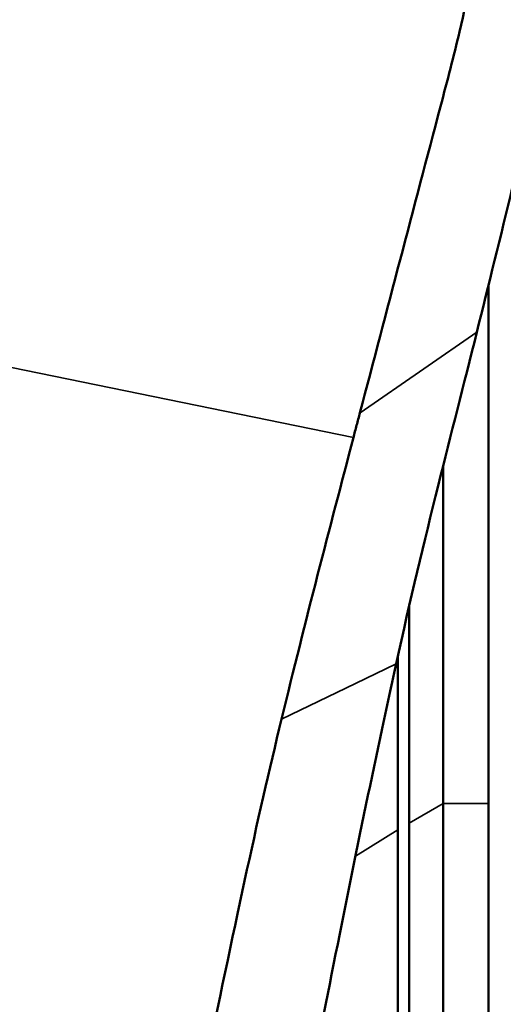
# Model space of a CAD drawing. Header units: millimetres. Extents: x 0 to 2100, y 0 to 1485.
# Tile 521 of 656: x 1690 to 1705, y 1047 to 1078. Entities that reach past the tile are written whole.
import ezdxf

# ---------------------------------------------------------------- set-up
doc = ezdxf.new("R2010")
doc.units = ezdxf.units.MM
doc.header["$LTSCALE"] = 5
doc.layers.add('Sichtbar (ISO)', color=7, linetype='Continuous', lineweight=50)
doc.layers.add('Sichtbar schmal (ISO)', color=7, linetype='Continuous', lineweight=35)

msp = doc.modelspace()

# ---------------------------------------------------------------- linework, layer by layer
at = {"layer": 'Sichtbar (ISO)'}
for points, knots in [([(1707.1797, 1088.9091), (1707.3482, 1088.4134), (1707.4627, 1087.9251), (1707.6277, 1086.7927), (1707.6562, 1086.1556), (1707.6294, 1083.87), (1707.3479, 1081.9167), (1706.8345, 1079.1448), (1706.6797, 1078.3733), (1705.8878, 1074.6092), (1705.0716, 1071.3251), (1704.3532, 1068.4374)], [-3.45821, -3.45821, -3.45821, -3.45821, -3.1572508, -3.1572508, -2.7921341, -2.7921341, -1.8211317, -1.8211317, -1.4565293, -1.4565293, -0.0005796, -0.0005796, -0.0005796, -0.0005796]), ([(1703.9941, 1084.8214), (1704.3707, 1083.6711), (1704.4621, 1082.4964), (1704.3201, 1080.1448), (1704.0885, 1078.9691), (1703.6305, 1077.032), (1703.4386, 1076.2968), (1702.3808, 1072.2863), (1701.5494, 1069.1055), (1700.7112, 1065.9252)], [0.0004937, 0.0004937, 0.0004937, 0.0004937, 0.596343, 0.596343, 1.1903425, 1.1903425, 1.5789029, 1.5789029, 3.0671124, 3.0671124, 3.0671124, 3.0671124]), ([(1704.3532, 1068.4374), (1703.9428, 1066.7889), (1703.555, 1065.2825), (1702.7148, 1061.9098), (1702.2763, 1060.0922), (1701.8392, 1058.1051)], [-1.6543982, -1.6543982, -1.6543982, -1.6543982, -0.8558032, -0.8558032, -0.000107, -0.000107, -0.000107, -0.000107]), ([(1700.7112, 1065.9252), (1700.6768, 1065.7947), (1700.6424, 1065.6644), (1700.5745, 1065.4072), (1700.5402, 1065.2775), (1700.506, 1065.148)], [0.00062219, 0.00062219, 0.00062219, 0.00062219, 0.06723243, 0.06723243, 0.13507491, 0.13507491, 0.13507491, 0.13507491]), ([(1700.5113, 1065.152), (1700.1359, 1063.733), (1699.7654, 1062.3218), (1699.0209, 1059.4214), (1698.6479, 1057.9344), (1698.2701, 1056.3786)], [0.0004074, 0.0004074, 0.0004074, 0.0004074, 0.7242786, 0.7242786, 1.4479417, 1.4479417, 1.4479417, 1.4479417]), ([(1701.8392, 1058.1051), (1701.1715, 1055.0696), (1700.5049, 1051.8161), (1699.1943, 1045.2335), (1698.4991, 1041.6667), (1697.8305, 1038.2142)], [-2.7333218, -2.7333218, -2.7333218, -2.7333218, -1.3227264, -1.3227264, -0.0000574, -0.0000574, -0.0000574, -0.0000574]), ([(1698.2701, 1056.3786), (1697.5074, 1053.2378), (1696.7648, 1049.7696), (1695.4709, 1043.4127), (1695.0756, 1041.4355), (1694.2984, 1037.4467), (1693.9193, 1035.4476), (1693.5292, 1033.4117)], [0.0002462, 0.0002462, 0.0002462, 0.0002462, 1.457213, 1.457213, 2.0934231, 2.0934231, 2.727866, 2.727866, 2.727866, 2.727866]), ([(1703.3056, 1053.7451), (1703.3056, 1046.7721), (1703.3053, 1035.506), (1703.3017, 1026.1658), (1703.3013, 1025.2342), (1703.3009, 1024.2958)], [-5.3282432, -5.3282432, -5.3282432, -5.3282432, -2.2124523, -2.2124523, -1.8731094, -1.8731094, -1.8731094, -1.8731094]), ([(1704.7198, 1053.7451), (1704.7198, 1046.7271), (1704.7195, 1036.6345), (1704.7165, 1027.5755), (1704.7161, 1026.4472), (1704.7155, 1025.2929)], [-5.1149817, -5.1149817, -5.1149817, -5.1149817, -2.2378382, -2.2378382, -1.8453386, -1.8453386, -1.8453386, -1.8453386]), ([(1701.8914, 1052.9286), (1701.8914, 1049.8328), (1701.8913, 1043.9025), (1701.8904, 1035.3791), (1701.8889, 1028.6568), (1701.8873, 1024.769), (1701.8867, 1023.4742)], [0, 0, 0, 0, 0.1624306, 0.31115525, 0.44723339, 0.51518905, 0.51518905, 0.51518905, 0.51518905])]:
    msp.add_open_spline(points, degree=3, knots=knots, dxfattribs=at)
for points in [[(1704.7189, 1069.9104), (1704.7197, 1064.1622), (1704.7198, 1058.2893), (1704.7198, 1053.7451)], [(1703.3052, 1064.2776), (1703.3055, 1060.3622), (1703.3056, 1056.6753), (1703.3056, 1053.7451)], [(1702.2449, 1053.1327), (1702.2449, 1055.4722), (1702.2449, 1057.7276), (1702.2448, 1059.9022)], [(1702.2449, 1053.1327), (1702.2449, 1055.3892), (1702.2449, 1057.6456), (1702.2448, 1059.9022)], [(1701.8913, 1058.3411), (1701.8914, 1056.5369), (1701.8914, 1054.7327), (1701.8914, 1052.9286)], [(1702.2402, 1023.6834), (1702.244, 1031.6207), (1702.2449, 1041.3016), (1702.2449, 1053.1327)]]:
    msp.add_open_spline(points, degree=3, dxfattribs=at)
at = {"layer": 'Sichtbar schmal (ISO)'}
for p, q in [((1704.3499, 1068.4334), (1702.6974, 1067.2953)), ((1700.5069, 1065.1514), (1687.7729, 1067.7639)), ((1702.6974, 1067.2953), (1700.7163, 1065.928)), ((1701.8391, 1058.1052), (1700.5777, 1057.4925)), ((1700.5777, 1057.4925), (1698.2704, 1056.3783)), ((1702.2449, 1053.1327), (1703.3056, 1053.7451)), ((1704.7198, 1053.7451), (1703.3056, 1053.7451)), ((1701.8914, 1052.9286), (1700.5728, 1052.1122))]:
    msp.add_line(p, q, dxfattribs=at)

doc.saveas('drawing.dxf')
